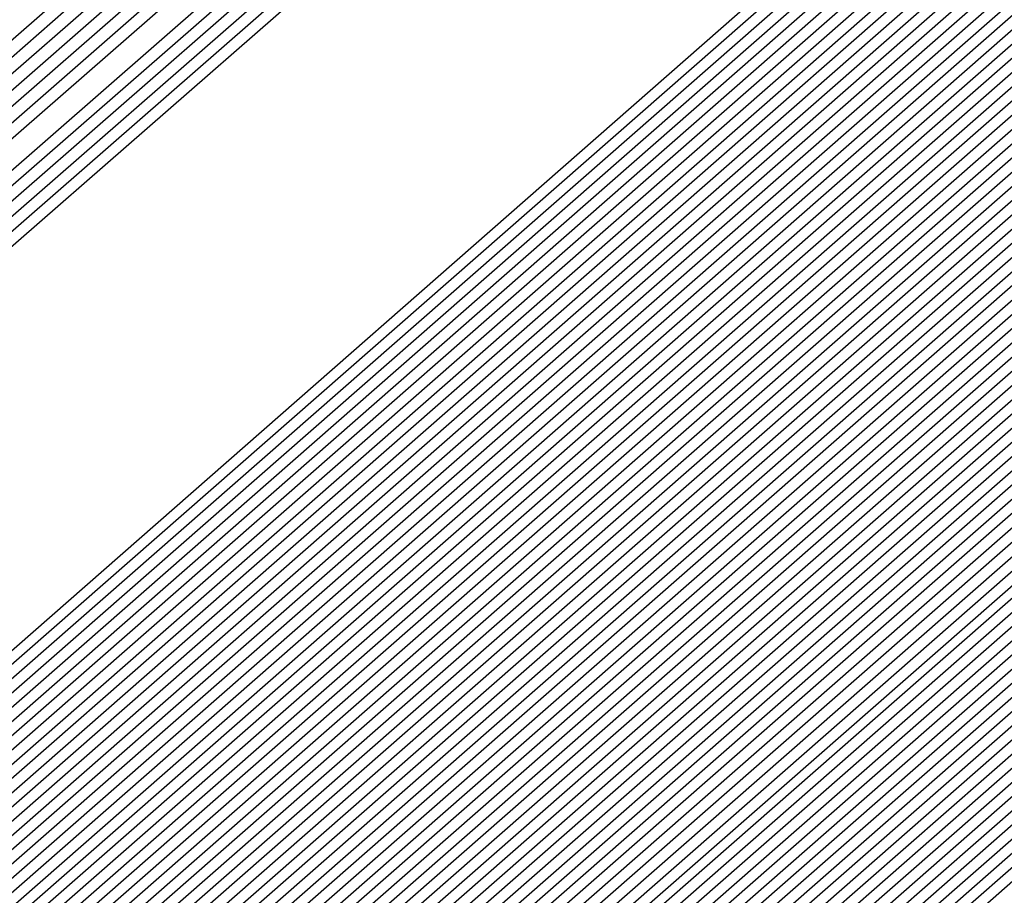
# Model space of a CAD drawing. Extents: x 3249832 to 3255657, y 13789405 to 13793316.
# Tile 996 of 1056: x 3253212.5262 to 3253212.5943, y 13791261.1174 to 13791261.178. Entities that reach past the tile are written whole.
import ezdxf

# ---------------------------------------------------------------- set-up
doc = ezdxf.new("R2010")
doc.units = 0
doc.header["$LTSCALE"] = 100
doc.header["$MEASUREMENT"] = 0
for name, color, linetype in [('GRATIO_03231_CON', 1, 'CONTINUOUS'), ('GRATIO_0323_ICON', 1, 'CONTINUOUS'), ('TARGETS_EAST', 7, 'CONTINUOUS')]:
    doc.layers.add(name, color=color, linetype=linetype)

# ---------------------------------------------------------------- blocks, each defined once
blk = doc.blocks.new('Gratio_032316_contours')
at = {"layer": 'GRATIO_03231_CON', "color": 1, "linetype": 'Continuous', "flags": 128}
for points in [[(3253179.550267, 13791232.395029), (3253186.874414, 13791238.770013), (3253201.477501, 13791251.518979), (3253219.208231, 13791267.007142), (3253234.457627, 13791280.32933), (3253243.000283, 13791287.791533), (3253246.145111, 13791290.544398), (3253246.584601, 13791290.949743), (3253247.021869, 13791291.379004), (3253250.202537, 13791294.242122), (3253258.882853, 13791301.95866), (3253274.442625, 13791315.738665), (3253292.755901, 13791331.954127), (3253308.320283, 13791345.767528)], [(3253180.165438, 13791232.938016), (3253187.284875, 13791239.131551), (3253201.725162, 13791251.736777), (3253219.339021, 13791267.122277), (3253234.513145, 13791280.378622), (3253243.016437, 13791287.806466), (3253246.146682, 13791290.546762), (3253246.583888, 13791290.950539), (3253247.016449, 13791291.376392), (3253250.166335, 13791294.21318), (3253258.763902, 13791301.857324), (3253274.176051, 13791315.507242), (3253292.315837, 13791331.569332), (3253307.732852, 13791345.251979)], [(3253180.780609, 13791233.481003), (3253187.695336, 13791239.493089), (3253201.972823, 13791251.954576), (3253219.469811, 13791267.237409), (3253234.568663, 13791280.427913), (3253243.03259, 13791287.821399), (3253246.148254, 13791290.549125), (3253246.583174, 13791290.951335), (3253247.01103, 13791291.37378), (3253250.130132, 13791294.184237), (3253258.64495, 13791301.755989), (3253273.909475, 13791315.27582), (3253291.875768, 13791331.184533), (3253307.145422, 13791344.736429)], [(3253181.395779, 13791234.02399), (3253188.105796, 13791239.854627), (3253202.220483, 13791252.172373), (3253219.600605, 13791267.352541), (3253234.62418, 13791280.477205), (3253243.048743, 13791287.836333), (3253246.149825, 13791290.551488), (3253246.582461, 13791290.952131), (3253247.00561, 13791291.371168), (3253250.09393, 13791294.155295), (3253258.525999, 13791301.654654), (3253273.642899, 13791315.044399), (3253291.435703, 13791330.799734), (3253306.557991, 13791344.22088)], [(3253182.62612, 13791235.109965), (3253188.926717, 13791240.577703), (3253202.715805, 13791252.60797), (3253219.862185, 13791267.582808), (3253234.735216, 13791280.575787), (3253243.08105, 13791287.8662), (3253246.152968, 13791290.556214), (3253246.581034, 13791290.953723), (3253246.994771, 13791291.365943), (3253250.021525, 13791294.09741), (3253258.288097, 13791301.451983), (3253273.109746, 13791314.581556), (3253290.555574, 13791330.03014), (3253305.383131, 13791343.18978)], [(3253183.241291, 13791235.652952), (3253189.337178, 13791240.939241), (3253202.963466, 13791252.825768), (3253219.992975, 13791267.69794), (3253234.790735, 13791280.625079), (3253243.097204, 13791287.881133), (3253246.154539, 13791290.558578), (3253246.58032, 13791290.954518), (3253246.989352, 13791291.363331), (3253249.985323, 13791294.068467), (3253258.169146, 13791301.350649), (3253272.843172, 13791314.350135), (3253290.115509, 13791329.645341), (3253304.7957, 13791342.67423)]]:
    blk.add_lwpolyline(points, dxfattribs=at)
at = {"layer": 'GRATIO_03231_CON', "color": 5, "linetype": 'Continuous', "flags": 128}
for points in [[(3253178.319926, 13791231.309054), (3253186.053494, 13791238.046937), (3253200.982177, 13791251.083383), (3253218.946651, 13791266.776878), (3253234.346592, 13791280.230748), (3253242.967977, 13791287.761666), (3253246.141969, 13791290.539672), (3253246.586028, 13791290.948151), (3253247.021068, 13791291.373941), (3253250.18182, 13791294.217704), (3253258.80647, 13791301.883558), (3253274.269372, 13791315.565571), (3253292.489554, 13791331.617619), (3253308.022214, 13791345.183537)], [(3253177.704756, 13791230.766067), (3253185.643033, 13791237.685398), (3253200.734516, 13791250.865585), (3253218.815861, 13791266.661746), (3253234.291074, 13791280.181456), (3253242.951823, 13791287.746732), (3253246.140397, 13791290.537309), (3253246.586741, 13791290.947355), (3253247.014362, 13791291.365837), (3253250.12102, 13791294.160915), (3253258.59804, 13791301.695547), (3253273.796257, 13791315.143359), (3253291.704555, 13791330.920638), (3253306.971337, 13791344.254342)], [(3253177.089585, 13791230.22308), (3253185.232573, 13791237.323861), (3253200.486855, 13791250.647788), (3253218.685071, 13791266.546611), (3253234.235555, 13791280.132165), (3253242.93567, 13791287.731799), (3253246.138826, 13791290.534946), (3253246.587455, 13791290.946559), (3253247.007656, 13791291.357733), (3253250.060221, 13791294.104125), (3253258.389611, 13791301.507537), (3253273.323142, 13791314.721148), (3253290.919561, 13791330.223658), (3253305.920461, 13791343.325148)], [(3253176.474414, 13791229.680093), (3253184.822112, 13791236.962323), (3253200.239195, 13791250.429989), (3253218.554281, 13791266.431479), (3253234.180037, 13791280.082873), (3253242.919516, 13791287.716865), (3253246.137255, 13791290.532583), (3253246.588168, 13791290.945763), (3253247.000951, 13791291.349628), (3253249.999421, 13791294.047336), (3253258.181181, 13791301.319527), (3253272.850028, 13791314.298938), (3253290.134562, 13791329.526677), (3253304.869584, 13791342.395954)], [(3253175.244073, 13791228.594119), (3253184.001191, 13791236.239247), (3253199.743873, 13791249.994392), (3253218.292697, 13791266.201212), (3253234.069002, 13791279.984291), (3253242.887209, 13791287.686999), (3253246.134112, 13791290.527856), (3253246.589595, 13791290.944171), (3253246.987539, 13791291.33342), (3253249.877822, 13791293.933757), (3253257.764321, 13791300.943507), (3253271.903798, 13791313.454514), (3253288.564569, 13791328.132716), (3253302.767831, 13791340.537565)], [(3253196.577061, 13791247.036147), (3253203.471051, 13791253.193803), (3253218.759506, 13791266.601258), (3253234.069714, 13791279.984133), (3253242.887716, 13791287.686623), (3253246.134624, 13791290.527313), (3253246.590308, 13791290.943375), (3253246.980833, 13791291.325315), (3253249.817023, 13791293.876967), (3253257.555891, 13791300.755497), (3253271.430682, 13791313.032305), (3253287.77957, 13791327.435736), (3253301.716954, 13791339.608371)], [(3253196.710569, 13791247.152543), (3253203.58621, 13791253.293811), (3253218.83398, 13791266.665582), (3253234.103448, 13791280.012829), (3253242.898008, 13791287.694797), (3253246.136358, 13791290.527838), (3253246.591022, 13791290.942579), (3253246.974128, 13791291.317211), (3253249.756224, 13791293.820178), (3253257.347461, 13791300.567486), (3253270.957567, 13791312.610093), (3253286.994572, 13791326.738755), (3253300.666077, 13791338.679176)], [(3253196.844077, 13791247.26894), (3253203.701371, 13791253.393818), (3253218.908454, 13791266.729905), (3253234.137183, 13791280.041526), (3253242.9083, 13791287.702971), (3253246.138093, 13791290.528363), (3253246.591735, 13791290.941783), (3253246.967422, 13791291.309107), (3253249.695424, 13791293.763388), (3253257.139032, 13791300.379476), (3253270.484453, 13791312.187881), (3253286.209573, 13791326.041774), (3253299.615201, 13791337.749981)], [(3253197.111093, 13791247.501735), (3253203.931691, 13791253.593836), (3253219.057401, 13791266.858547), (3253234.204654, 13791280.09892), (3253242.928884, 13791287.71932), (3253246.141561, 13791290.529414), (3253246.593162, 13791290.940191), (3253246.954011, 13791291.292898), (3253249.573825, 13791293.649809), (3253256.722172, 13791300.003456), (3253269.538223, 13791311.34346), (3253284.63958, 13791324.647813), (3253297.513447, 13791335.891592)], [(3253197.244601, 13791247.618131), (3253204.046851, 13791253.693843), (3253219.131875, 13791266.92287), (3253234.238388, 13791280.127617), (3253242.939176, 13791287.727494), (3253246.143296, 13791290.529939), (3253246.593875, 13791290.939395), (3253246.947305, 13791291.284794), (3253249.513026, 13791293.59302), (3253256.513742, 13791299.815445), (3253269.065109, 13791310.92125), (3253283.854581, 13791323.950833), (3253296.46257, 13791334.962398)], [(3253197.378109, 13791247.734529), (3253204.162012, 13791253.793851), (3253219.206348, 13791266.987193), (3253234.272124, 13791280.156313), (3253242.949468, 13791287.735668), (3253246.14503, 13791290.530465), (3253246.594589, 13791290.9386), (3253246.940599, 13791291.27669), (3253249.452226, 13791293.53623), (3253256.305312, 13791299.627435), (3253268.591994, 13791310.499038), (3253283.069583, 13791323.253852), (3253295.411694, 13791334.033204)], [(3253197.511617, 13791247.850926), (3253204.277171, 13791253.893859), (3253219.280822, 13791267.051512), (3253234.305859, 13791280.18501), (3253242.95976, 13791287.743843), (3253246.146765, 13791290.53099), (3253246.595302, 13791290.937804), (3253246.933893, 13791291.268586), (3253249.391427, 13791293.479441), (3253256.096882, 13791299.439425), (3253268.118879, 13791310.076826), (3253282.284588, 13791322.55687), (3253294.360818, 13791333.104009)], [(3253197.778633, 13791248.083719), (3253204.507492, 13791254.093876), (3253219.429769, 13791267.180159), (3253234.373329, 13791280.242404), (3253242.980343, 13791287.760191), (3253246.150233, 13791290.532041), (3253246.596729, 13791290.936212), (3253246.920482, 13791291.252377), (3253249.269828, 13791293.365862), (3253255.680023, 13791299.063404), (3253267.172648, 13791309.232405), (3253280.714591, 13791321.162909), (3253292.259064, 13791331.24562), (3253298.86322, 13791336.863506)], [(3253197.912141, 13791248.200117), (3253204.622651, 13791254.193883), (3253219.504243, 13791267.244478), (3253234.407064, 13791280.271101), (3253242.990635, 13791287.768365), (3253246.151968, 13791290.532566), (3253246.597442, 13791290.935416), (3253246.913776, 13791291.244273), (3253249.209028, 13791293.309072), (3253255.471593, 13791298.875394), (3253266.699533, 13791308.810193), (3253279.929596, 13791320.465926), (3253291.208188, 13791330.316426), (3253297.66843, 13791335.812021)], [(3253198.045649, 13791248.316514), (3253204.737812, 13791254.293891), (3253219.578716, 13791267.308801), (3253234.440798, 13791280.299798), (3253243.000927, 13791287.77654), (3253246.153702, 13791290.533091), (3253246.598156, 13791290.93462), (3253246.907071, 13791291.236168), (3253249.148229, 13791293.252283), (3253255.263163, 13791298.687384), (3253266.226419, 13791308.387983), (3253279.144597, 13791319.768946), (3253290.157311, 13791329.387232), (3253296.473639, 13791334.760535)], [(3253198.179157, 13791248.43291), (3253204.852971, 13791254.393901), (3253219.65319, 13791267.373124), (3253234.474533, 13791280.328495), (3253243.011219, 13791287.784714), (3253246.155437, 13791290.533616), (3253246.598869, 13791290.933824), (3253246.900365, 13791291.228064), (3253249.087429, 13791293.195493), (3253255.054733, 13791298.499374), (3253265.753304, 13791307.965772), (3253278.359599, 13791319.071965), (3253289.106434, 13791328.458038), (3253295.27885, 13791333.70905)], [(3253198.446173, 13791248.665705), (3253205.083292, 13791254.593916), (3253219.802137, 13791267.501766), (3253234.542003, 13791280.385889), (3253243.031803, 13791287.801062), (3253246.158905, 13791290.534667), (3253246.600296, 13791290.932232), (3253246.886954, 13791291.211856), (3253248.96583, 13791293.081914), (3253254.637874, 13791298.123353), (3253264.807075, 13791307.12135), (3253276.789604, 13791317.678004), (3253287.004681, 13791326.599649), (3253292.889269, 13791331.606079), (3253295.951331, 13791334.070942)], [(3253198.579681, 13791248.782102), (3253205.198453, 13791254.693924), (3253219.876611, 13791267.566089), (3253234.575738, 13791280.414585), (3253243.042095, 13791287.809237), (3253246.16064, 13791290.535192), (3253246.60101, 13791290.931436), (3253246.880248, 13791291.203751), (3253248.905031, 13791293.025125), (3253254.429444, 13791297.935343), (3253264.33396, 13791306.699138), (3253276.004607, 13791316.981023), (3253285.953804, 13791325.670454), (3253291.694479, 13791330.554594), (3253294.7416, 13791333.011419)], [(3253198.713189, 13791248.898498), (3253205.313612, 13791254.793933), (3253219.951085, 13791267.630412), (3253234.609474, 13791280.443283), (3253243.052387, 13791287.817411), (3253246.162374, 13791290.535718), (3253246.601723, 13791290.93064), (3253246.873542, 13791291.195647), (3253248.844232, 13791292.968335), (3253254.221014, 13791297.747333), (3253263.860844, 13791306.276928), (3253275.21961, 13791316.284043), (3253284.902928, 13791324.74126), (3253290.499689, 13791329.503109), (3253293.53187, 13791331.951897)], [(3253198.846697, 13791249.014895), (3253205.428774, 13791254.893941), (3253220.025558, 13791267.694732), (3253234.643209, 13791280.47198), (3253243.062679, 13791287.825585), (3253246.164109, 13791290.536243), (3253246.602436, 13791290.929844), (3253246.866836, 13791291.187543), (3253248.783432, 13791292.911546), (3253254.012584, 13791297.559322), (3253263.387729, 13791305.854716), (3253274.434612, 13791315.58706), (3253283.852051, 13791323.812065), (3253289.304899, 13791328.451623), (3253292.322139, 13791330.892375), (3253295.398785, 13791333.387147)], [(3253199.113713, 13791249.247691), (3253205.659094, 13791255.093956), (3253220.174506, 13791267.823378), (3253234.710679, 13791280.529373), (3253243.083262, 13791287.841934), (3253246.167577, 13791290.537293), (3253246.603863, 13791290.928252), (3253246.853425, 13791291.171334), (3253248.661833, 13791292.797967), (3253253.595725, 13791297.183302), (3253262.4415, 13791305.010294), (3253272.864616, 13791314.193099), (3253281.750298, 13791321.953677), (3253286.915319, 13791326.348653), (3253289.902678, 13791328.77333), (3253293.186926, 13791331.457682)], [(3253199.247221, 13791249.364086), (3253205.774253, 13791255.193966), (3253220.248979, 13791267.887697), (3253234.744414, 13791280.558071), (3253243.093554, 13791287.850108), (3253246.169312, 13791290.537819), (3253246.604577, 13791290.927456), (3253246.846719, 13791291.16323), (3253248.601034, 13791292.741177), (3253253.387295, 13791296.995292), (3253261.968385, 13791304.588083), (3253272.07962, 13791313.496119), (3253280.699421, 13791321.024482), (3253285.720529, 13791325.297167), (3253288.692948, 13791327.713808), (3253292.080997, 13791330.492949), (3253297.619173, 13791335.1971)], [(3253199.380729, 13791249.480484), (3253205.889415, 13791255.293974), (3253220.323453, 13791267.95202), (3253234.778148, 13791280.586767), (3253243.103846, 13791287.858282), (3253246.171046, 13791290.538344), (3253246.60529, 13791290.92666), (3253246.840014, 13791291.155126), (3253248.540234, 13791292.684388), (3253253.178865, 13791296.807282), (3253261.495269, 13791304.165872), (3253271.294621, 13791312.799138), (3253279.648544, 13791320.095288), (3253284.525739, 13791324.245682), (3253287.483217, 13791326.654286), (3253290.975067, 13791329.528217), (3253296.715246, 13791334.410219)], [(3253199.514237, 13791249.596881), (3253206.004574, 13791255.393981), (3253220.397926, 13791268.016343), (3253234.811884, 13791280.615464), (3253243.114138, 13791287.866456), (3253246.172781, 13791290.538869), (3253246.606003, 13791290.925864), (3253246.833308, 13791291.147021), (3253248.479435, 13791292.627598), (3253252.970435, 13791296.619271), (3253261.022155, 13791303.743661), (3253270.509624, 13791312.102158), (3253278.597668, 13791319.166094), (3253283.330949, 13791323.194197), (3253286.273487, 13791325.594763), (3253289.869138, 13791328.563484), (3253295.81132, 13791333.62334)], [(3253199.781252, 13791249.829674), (3253206.234894, 13791255.593998), (3253220.546874, 13791268.144986), (3253234.879353, 13791280.672858), (3253243.134722, 13791287.882805), (3253246.176249, 13791290.53992), (3253246.60743, 13791290.924272), (3253246.819896, 13791291.130813), (3253248.357836, 13791292.514019), (3253252.553575, 13791296.243251), (3253260.075926, 13791302.899239), (3253268.939629, 13791310.708195), (3253276.495915, 13791317.307705), (3253280.941369, 13791321.091226), (3253283.854026, 13791323.475719), (3253287.657279, 13791326.63402), (3253294.003467, 13791332.049579)], [(3253199.91476, 13791249.946072), (3253206.350054, 13791255.694006), (3253220.621347, 13791268.209309), (3253234.913089, 13791280.701555), (3253243.145014, 13791287.890979), (3253246.177984, 13791290.540445), (3253246.608144, 13791290.923477), (3253246.813191, 13791291.122709), (3253248.297036, 13791292.45723), (3253252.345146, 13791296.055241), (3253259.60281, 13791302.477028), (3253268.154633, 13791310.011214), (3253275.445038, 13791316.37851), (3253279.746579, 13791320.03974), (3253282.644295, 13791322.416197), (3253286.55135, 13791325.669287), (3253293.099541, 13791331.2627), (3253300.795214, 13791337.869235)], [(3253200.048268, 13791250.062469), (3253206.465215, 13791255.794014), (3253220.695821, 13791268.273632), (3253234.946824, 13791280.730252), (3253243.155306, 13791287.899153), (3253246.179718, 13791290.540971), (3253246.608857, 13791290.922681), (3253246.806485, 13791291.114604), (3253248.236237, 13791292.40044), (3253252.136716, 13791295.86723), (3253259.129695, 13791302.054816), (3253267.369634, 13791309.314234), (3253274.394161, 13791315.449316), (3253278.551789, 13791318.988255), (3253281.434565, 13791321.356674), (3253285.44542, 13791324.704555), (3253292.195614, 13791330.475819), (3253300.12972, 13791337.290156)], [(3253200.181776, 13791250.178867), (3253206.580374, 13791255.894021), (3253220.770295, 13791268.337951), (3253234.980558, 13791280.758949), (3253243.165597, 13791287.907327), (3253246.181453, 13791290.541496), (3253246.609571, 13791290.921885), (3253246.799779, 13791291.1065), (3253248.175437, 13791292.34365), (3253251.928286, 13791295.67922), (3253258.656581, 13791301.632605), (3253266.584637, 13791308.617253), (3253273.343284, 13791314.520121), (3253277.356999, 13791317.93677), (3253280.224834, 13791320.297152), (3253284.339491, 13791323.739822), (3253291.291688, 13791329.688939), (3253299.464229, 13791336.711079)], [(3253200.448792, 13791250.41166), (3253206.810695, 13791256.094039), (3253220.919242, 13791268.466597), (3253235.048029, 13791280.816343), (3253243.186181, 13791287.923676), (3253246.184922, 13791290.542546), (3253246.610997, 13791290.920293), (3253246.786368, 13791291.090291), (3253248.053838, 13791292.230072), (3253251.511426, 13791295.3032), (3253257.71035, 13791300.788183), (3253265.014642, 13791307.223292), (3253271.241531, 13791312.661733), (3253274.967419, 13791315.833799), (3253277.805373, 13791318.178108), (3253282.127631, 13791321.810358), (3253289.483835, 13791328.115179), (3253298.133244, 13791335.552923)], [(3253200.5823, 13791250.528057), (3253206.925856, 13791256.194046), (3253220.993715, 13791268.530917), (3253235.081764, 13791280.845039), (3253243.196473, 13791287.93185), (3253246.186656, 13791290.543072), (3253246.611711, 13791290.919497), (3253246.779662, 13791291.082187), (3253247.993039, 13791292.173282), (3253251.302996, 13791295.11519), (3253257.237236, 13791300.365972), (3253264.229644, 13791306.52631), (3253270.190655, 13791311.732538), (3253273.772629, 13791314.782314), (3253276.595643, 13791317.118585), (3253281.021702, 13791320.845625), (3253288.579908, 13791327.328299), (3253297.467752, 13791334.973846)], [(3253200.715808, 13791250.644455), (3253207.041015, 13791256.294056), (3253221.068189, 13791268.59524), (3253235.115498, 13791280.873737), (3253243.206765, 13791287.940024), (3253246.18839, 13791290.543597), (3253246.612424, 13791290.918701), (3253246.772956, 13791291.074083), (3253247.93224, 13791292.116492), (3253251.094567, 13791294.927179), (3253256.764121, 13791299.943761), (3253263.444647, 13791305.82933), (3253269.139778, 13791310.803344), (3253272.577839, 13791313.730828), (3253275.385912, 13791316.059063), (3253279.915773, 13791319.880893), (3253287.675982, 13791326.541418), (3253296.802261, 13791334.394769)], [(3253200.849316, 13791250.760851), (3253207.156176, 13791256.394064), (3253221.142663, 13791268.659563), (3253235.149234, 13791280.902434), (3253243.217057, 13791287.948199), (3253246.190125, 13791290.544122), (3253246.613138, 13791290.917905), (3253246.766251, 13791291.065979), (3253247.87144, 13791292.059703), (3253250.886137, 13791294.739169), (3253256.291006, 13791299.52155), (3253262.659648, 13791305.132348), (3253268.088901, 13791309.87415), (3253271.383048, 13791312.679343), (3253274.176182, 13791314.999541), (3253278.809843, 13791318.91616), (3253286.772056, 13791325.754539), (3253296.136767, 13791333.81569)], [(3253201.116332, 13791250.993646), (3253207.386497, 13791256.594079), (3253221.29161, 13791268.788205), (3253235.216703, 13791280.959827), (3253243.237641, 13791287.964547), (3253246.193594, 13791290.545173), (3253246.614564, 13791290.916313), (3253246.752839, 13791291.04977), (3253247.749841, 13791291.946124), (3253250.469277, 13791294.363148), (3253255.344776, 13791298.677128), (3253261.089654, 13791303.738387), (3253265.987148, 13791308.015761), (3253268.993468, 13791310.576372), (3253271.756721, 13791312.880496), (3253276.597984, 13791316.986696), (3253284.964203, 13791324.180778), (3253294.805784, 13791332.657536)], [(3253201.24984, 13791251.110043), (3253207.501656, 13791256.694088), (3253221.366084, 13791268.852528), (3253235.250439, 13791280.988525), (3253243.247933, 13791287.972721), (3253246.195328, 13791290.545698), (3253246.615278, 13791290.915517), (3253246.746134, 13791291.041666), (3253247.689042, 13791291.889334), (3253250.260847, 13791294.175138), (3253254.871662, 13791298.254917), (3253260.304656, 13791303.041406), (3253264.936271, 13791307.086566), (3253267.798678, 13791309.524887), (3253270.54699, 13791311.820974), (3253275.492055, 13791316.021963), (3253284.060277, 13791323.393899), (3253294.140291, 13791332.078457)], [(3253201.383348, 13791251.226439), (3253207.616817, 13791256.794096), (3253221.440557, 13791268.916851), (3253235.284174, 13791281.017221), (3253243.258224, 13791287.980896), (3253246.197062, 13791290.546223), (3253246.615991, 13791290.914721), (3253246.739428, 13791291.033562), (3253247.628242, 13791291.832545), (3253250.052417, 13791293.987128), (3253254.398546, 13791297.832706), (3253259.519659, 13791302.344425), (3253263.885395, 13791306.157372), (3253266.603888, 13791308.473402), (3253269.33726, 13791310.761452), (3253274.386125, 13791315.057231), (3253283.156349, 13791322.607018), (3253293.474799, 13791331.49938)], [(3253201.516856, 13791251.342836), (3253207.731977, 13791256.894104), (3253221.515031, 13791268.98117), (3253235.317908, 13791281.045918), (3253243.268516, 13791287.98907), (3253246.198797, 13791290.546749), (3253246.616705, 13791290.913925), (3253246.732722, 13791291.025457), (3253247.567443, 13791291.775755), (3253249.843988, 13791293.799118), (3253253.925432, 13791297.410495), (3253258.734661, 13791301.647445), (3253262.834518, 13791305.228178), (3253265.409098, 13791307.421916), (3253268.127529, 13791309.701929), (3253273.280196, 13791314.092498), (3253282.252423, 13791321.820138), (3253292.809306, 13791330.920303), (3253301.810882, 13791338.630682)], [(3253201.783872, 13791251.575631), (3253207.962297, 13791257.094121), (3253221.663978, 13791269.109817), (3253235.385379, 13791281.103312), (3253243.2891, 13791288.005418), (3253246.202266, 13791290.547799), (3253246.618132, 13791290.912333), (3253246.719311, 13791291.009249), (3253247.445844, 13791291.662176), (3253249.427128, 13791293.423097), (3253252.979202, 13791296.566073), (3253257.164667, 13791300.253483), (3253260.732765, 13791303.369789), (3253263.019518, 13791305.318945), (3253265.708069, 13791307.582885), (3253271.068337, 13791312.163033), (3253280.44457, 13791320.246378), (3253291.478323, 13791329.762148), (3253300.885471, 13791337.825133)], [(3253201.91738, 13791251.692027), (3253208.077456, 13791257.194129), (3253221.738452, 13791269.174136), (3253235.419113, 13791281.132009), (3253243.299392, 13791288.013593), (3253246.204, 13791290.548325), (3253246.618845, 13791290.911537), (3253246.712605, 13791291.001144), (3253247.385044, 13791291.605387), (3253249.218698, 13791293.235087), (3253252.506087, 13791296.143862), (3253256.379669, 13791299.556502), (3253259.681888, 13791302.440594), (3253261.824728, 13791304.26746), (3253264.498338, 13791306.523363), (3253269.962407, 13791311.198301), (3253279.540643, 13791319.459498), (3253290.812829, 13791329.183071), (3253300.422766, 13791337.422359)], [(3253202.050886, 13791251.808424), (3253208.192618, 13791257.294136), (3253221.812925, 13791269.238459), (3253235.452849, 13791281.160706), (3253243.309684, 13791288.021767), (3253246.205734, 13791290.54885), (3253246.619558, 13791290.910741), (3253246.705899, 13791290.99304), (3253247.324245, 13791291.548597), (3253249.010269, 13791293.047077), (3253252.032972, 13791295.72165), (3253255.594672, 13791298.859521), (3253258.631011, 13791301.5114), (3253260.629938, 13791303.215975), (3253263.288608, 13791305.46384), (3253268.856478, 13791310.233569), (3253278.636718, 13791318.672617), (3253290.147338, 13791328.603992), (3253299.96006, 13791337.019585)], [(3253222.189727, 13791268.956195), (3253208.471011, 13791257.206985), (3253202.184394, 13791251.924823), (3253202.184394, 13791251.924822), (3253208.307777, 13791257.394144), (3253221.887399, 13791269.302782)], [(3253222.336854, 13791269.086923), (3253208.700353, 13791257.408126), (3253202.451409, 13791252.157615), (3253202.45141, 13791252.157615), (3253208.538097, 13791257.594161), (3253222.036346, 13791269.431424)], [(3253222.410417, 13791269.152286), (3253208.815023, 13791257.508695), (3253202.584921, 13791252.274011), (3253202.584918, 13791252.274013), (3253208.653258, 13791257.694169), (3253222.11082, 13791269.495747)], [(3253222.483981, 13791269.217651), (3253208.92969, 13791257.609264), (3253202.718428, 13791252.390411), (3253202.718426, 13791252.39041), (3253208.768418, 13791257.794177), (3253222.185294, 13791269.560071)], [(3253222.557544, 13791269.283014), (3253209.044361, 13791257.709832), (3253202.851936, 13791252.506807), (3253202.851934, 13791252.506806), (3253208.883579, 13791257.894186), (3253222.259767, 13791269.62439)], [(3253222.704671, 13791269.413741), (3253209.273702, 13791257.91097), (3253203.118951, 13791252.739602), (3253203.11895, 13791252.739601), (3253209.113899, 13791258.094202), (3253222.408715, 13791269.753036)], [(3253222.778233, 13791269.479104), (3253209.388373, 13791258.011542), (3253203.252459, 13791252.855998), (3253203.252458, 13791252.855998), (3253209.229059, 13791258.194209), (3253222.483188, 13791269.817355)], [(3253222.851796, 13791269.544469), (3253209.503043, 13791258.112111), (3253203.385966, 13791252.972394), (3253203.385966, 13791252.972394), (3253209.34422, 13791258.294219), (3253222.557662, 13791269.881678)], [(3253222.92536, 13791269.609832), (3253209.617714, 13791258.21268), (3253203.519474, 13791253.08879), (3253203.519474, 13791253.088791), (3253209.459379, 13791258.394226), (3253222.632135, 13791269.946001)], [(3253294.555932, 13791331.784818), (3253282.651333, 13791321.302735), (3253268.603203, 13791309.014447), (3253256.633797, 13791298.600272), (3253249.913733, 13791292.816087), (3253247.407106, 13791290.719974), (3253247.026376, 13791290.445568), (3253246.628672, 13791290.097267), (3253243.849802, 13791287.662521), (3253236.270245, 13791281.099544), (3253223.072487, 13791269.740559), (3253209.847055, 13791258.413819), (3253203.786489, 13791253.321586), (3253203.78649, 13791253.321586), (3253209.689707, 13791258.594234), (3253222.78114, 13791270.074575), (3253235.891608, 13791281.53353), (3253243.79641, 13791288.432975), (3253249.048806, 13791292.998606), (3253256.146548, 13791299.147074), (3253268.135158, 13791309.529006), (3253282.251274, 13791321.730918), (3253294.279297, 13791332.073309)], [(3253294.303412, 13791331.566983), (3253282.46184, 13791321.140397), (3253268.488083, 13791308.917171), (3253256.582029, 13791298.558148), (3253249.897517, 13791292.804611), (3253247.40414, 13791290.719612), (3253247.02543, 13791290.446644), (3253246.629001, 13791290.099378), (3253243.858784, 13791287.672183), (3253236.302787, 13791281.129602), (3253223.14605, 13791269.805922), (3253209.961726, 13791258.514388), (3253203.919997, 13791253.437981), (3253203.919998, 13791253.437982), (3253209.804872, 13791258.694236), (3253222.855652, 13791270.138852), (3253235.925472, 13791281.562076), (3253243.805117, 13791288.439206), (3253249.036009, 13791292.985734), (3253256.097231, 13791299.102201), (3253268.022476, 13791309.42905), (3253282.06389, 13791321.566318), (3253294.028242, 13791331.853946)], [(3253294.050892, 13791331.349147), (3253282.272347, 13791320.978058), (3253268.372959, 13791308.819897), (3253256.53026, 13791298.516025), (3253249.8813, 13791292.793135), (3253247.401173, 13791290.719249), (3253247.024485, 13791290.447721), (3253246.629331, 13791290.101489), (3253243.867765, 13791287.681844), (3253236.335328, 13791281.15966), (3253223.219613, 13791269.871285), (3253210.076396, 13791258.614957), (3253204.053508, 13791253.554381), (3253204.053506, 13791253.554379), (3253209.920037, 13791258.79424), (3253222.930167, 13791270.20313), (3253235.959336, 13791281.590624), (3253243.813823, 13791288.445438), (3253249.023211, 13791292.972861), (3253256.047914, 13791299.057326), (3253267.909792, 13791309.329092), (3253281.876511, 13791321.401718), (3253293.777187, 13791331.634584)], [(3253293.798373, 13791331.131311), (3253282.082854, 13791320.815718), (3253268.257836, 13791308.722622), (3253256.478491, 13791298.473901), (3253249.865083, 13791292.781659), (3253247.398206, 13791290.718887), (3253247.023539, 13791290.448797), (3253246.629661, 13791290.1036), (3253243.876746, 13791287.691505), (3253236.367871, 13791281.189718), (3253223.293177, 13791269.93665), (3253210.191067, 13791258.715525), (3253204.187016, 13791253.670777), (3253204.187014, 13791253.670777), (3253210.035202, 13791258.894242), (3253223.004679, 13791270.267407), (3253235.993201, 13791281.619171), (3253243.82253, 13791288.45167), (3253249.010414, 13791292.959989), (3253255.998597, 13791299.012453), (3253267.79711, 13791309.229136), (3253281.689131, 13791321.237116), (3253293.526131, 13791331.41522)], [(3253281.703867, 13791320.491041), (3253268.027588, 13791308.528072), (3253256.374954, 13791298.389654), (3253249.83265, 13791292.758707), (3253247.392273, 13791290.718163), (3253247.021649, 13791290.45095), (3253246.63032, 13791290.107823), (3253243.894709, 13791287.710827), (3253236.432955, 13791281.249833), (3253223.440304, 13791270.067378), (3253210.420408, 13791258.916665), (3253204.454031, 13791253.903573), (3253204.45403, 13791253.90357), (3253210.265496, 13791259.094286), (3253223.15342, 13791270.396274), (3253236.059978, 13791281.677323), (3253243.494674, 13791288.169109), (3253246.236293, 13791290.558915), (3253246.630942, 13791290.897916), (3253246.976878, 13791291.192818), (3253249.380962, 13791293.27243), (3253255.902209, 13791298.921086), (3253267.57241, 13791309.028745), (3253281.314456, 13791320.907856)], [(3253281.514374, 13791320.328701), (3253267.912464, 13791308.430798), (3253256.323186, 13791298.34753), (3253249.816433, 13791292.747232), (3253247.389307, 13791290.7178), (3253247.020703, 13791290.452026), (3253246.63065, 13791290.109934), (3253243.90369, 13791287.720489), (3253236.465497, 13791281.279891), (3253223.513867, 13791270.132741), (3253210.535079, 13791259.017233), (3253204.587539, 13791254.019969), (3253204.587538, 13791254.019968), (3253210.380657, 13791259.194295), (3253223.22789, 13791270.460601), (3253236.093697, 13791281.706031), (3253243.504926, 13791288.177315), (3253246.237927, 13791290.559532), (3253246.631434, 13791290.897348), (3253246.975681, 13791291.190435), (3253249.366914, 13791293.25849), (3253255.852885, 13791298.876217), (3253267.459724, 13791308.928789), (3253281.127076, 13791320.743256)], [(3253281.324881, 13791320.166363), (3253267.797344, 13791308.333522), (3253256.271417, 13791298.305406), (3253249.800217, 13791292.735756), (3253247.38634, 13791290.717438), (3253247.019758, 13791290.453103), (3253246.630979, 13791290.112045), (3253243.912671, 13791287.73015), (3253236.498039, 13791281.309949), (3253223.587429, 13791270.198103), (3253210.64975, 13791259.117804), (3253204.721046, 13791254.136365), (3253204.721046, 13791254.136365), (3253210.495817, 13791259.294303), (3253223.302356, 13791270.524924), (3253236.127417, 13791281.734739), (3253243.515178, 13791288.185521), (3253246.239562, 13791290.56015), (3253246.631926, 13791290.896781), (3253246.974483, 13791291.188052), (3253249.352866, 13791293.24455), (3253255.803561, 13791298.831348), (3253267.347038, 13791308.828835), (3253280.939697, 13791320.578654)], [(3253281.135387, 13791320.004024), (3253267.68222, 13791308.236247), (3253256.219649, 13791298.263283), (3253249.784, 13791292.72428), (3253247.383374, 13791290.717076), (3253247.018812, 13791290.454179), (3253246.631309, 13791290.114156), (3253243.921652, 13791287.739811), (3253236.530581, 13791281.340006), (3253223.660992, 13791270.263468), (3253210.76442, 13791259.218373), (3253204.854554, 13791254.25276), (3253204.854554, 13791254.252763), (3253210.610976, 13791259.394313), (3253223.376826, 13791270.589251), (3253236.161137, 13791281.763447), (3253243.52543, 13791288.193726), (3253246.241196, 13791290.560768), (3253246.632418, 13791290.896213), (3253246.973286, 13791291.185668), (3253249.338818, 13791293.230609), (3253255.754237, 13791298.786479), (3253267.234354, 13791308.728879), (3253280.752313, 13791320.414054)], [(3253267.451973, 13791308.041697), (3253256.116111, 13791298.179035), (3253249.751567, 13791292.701328), (3253247.377441, 13791290.716351), (3253247.016922, 13791290.456332), (3253246.631968, 13791290.118378), (3253243.939615, 13791287.759133), (3253236.595665, 13791281.400121), (3253223.808119, 13791270.394196), (3253210.993761, 13791259.419512), (3253205.121569, 13791254.485556), (3253205.12157, 13791254.485556), (3253210.841294, 13791259.59433), (3253223.525766, 13791270.717901), (3253236.228576, 13791281.820863), (3253243.545933, 13791288.210138), (3253246.244464, 13791290.562004), (3253246.633402, 13791290.895078), (3253246.970892, 13791291.180901), (3253249.310721, 13791293.202729), (3253255.655588, 13791298.696741), (3253267.008982, 13791308.528971)], [(3253267.336849, 13791307.944423), (3253256.064342, 13791298.136912), (3253249.73535, 13791292.689852), (3253247.374474, 13791290.715989), (3253247.015976, 13791290.457408), (3253246.632298, 13791290.120489), (3253243.948596, 13791287.768794), (3253236.628207, 13791281.430179), (3253223.881683, 13791270.459559), (3253211.108432, 13791259.520081), (3253205.255077, 13791254.601952), (3253205.255078, 13791254.601953), (3253210.956454, 13791259.694338), (3253223.600232, 13791270.782228), (3253236.262295, 13791281.84957), (3253243.556185, 13791288.218343), (3253246.246098, 13791290.562622), (3253246.633894, 13791290.89451), (3253246.969694, 13791291.178518), (3253249.296673, 13791293.188789), (3253255.606265, 13791298.651872), (3253266.896298, 13791308.429015)], [(3253267.221725, 13791307.847149), (3253256.012575, 13791298.094788), (3253249.719134, 13791292.678376), (3253247.371507, 13791290.715627), (3253247.015031, 13791290.458484), (3253246.632628, 13791290.1226), (3253243.957577, 13791287.778456), (3253236.66075, 13791281.460237), (3253223.955246, 13791270.524922), (3253211.223103, 13791259.62065), (3253205.388584, 13791254.718352), (3253205.388586, 13791254.718351), (3253211.071615, 13791259.794345), (3253223.674701, 13791270.846551), (3253236.296016, 13791281.878279), (3253243.566437, 13791288.226549), (3253246.247732, 13791290.56324), (3253246.634385, 13791290.893942), (3253246.968497, 13791291.176134), (3253249.282624, 13791293.174848), (3253255.55694, 13791298.607003), (3253266.783612, 13791308.329061)], [(3253267.106605, 13791307.749872), (3253255.960806, 13791298.052664), (3253249.702917, 13791292.6669), (3253247.368541, 13791290.715265), (3253247.014086, 13791290.459561), (3253246.632957, 13791290.124712), (3253243.966559, 13791287.788117), (3253236.693292, 13791281.490295), (3253224.02881, 13791270.590287), (3253211.337773, 13791259.72122), (3253205.522092, 13791254.834748), (3253205.522094, 13791254.834746), (3253211.186774, 13791259.894355), (3253223.749171, 13791270.910878), (3253236.329735, 13791281.906987), (3253243.576689, 13791288.234755), (3253246.249366, 13791290.563858), (3253246.634877, 13791290.893375), (3253246.9673, 13791291.173751), (3253249.268576, 13791293.160908), (3253255.507616, 13791298.562134), (3253266.670926, 13791308.229105)], [(3253266.876357, 13791307.555324), (3253255.857268, 13791297.968417), (3253249.670483, 13791292.643948), (3253247.362608, 13791290.71454), (3253247.012195, 13791290.461714), (3253246.633616, 13791290.128934), (3253243.984521, 13791287.807439), (3253236.758376, 13791281.55041), (3253224.175936, 13791270.721014), (3253211.567115, 13791259.922358), (3253205.789111, 13791255.067539), (3253205.78911, 13791255.067541), (3253211.417093, 13791260.094372), (3253223.898111, 13791271.039528), (3253236.397174, 13791281.964402), (3253243.597192, 13791288.251166), (3253246.252634, 13791290.565094), (3253246.635861, 13791290.892239), (3253246.964905, 13791291.168984), (3253249.240479, 13791293.133027), (3253255.408968, 13791298.472396), (3253266.445556, 13791308.029197)], [(3253266.761233, 13791307.458048), (3253255.8055, 13791297.926293), (3253249.654267, 13791292.632473), (3253247.359641, 13791290.714178), (3253247.011249, 13791290.46279), (3253246.633946, 13791290.131045), (3253243.993502, 13791287.8171), (3253236.790918, 13791281.580467), (3253224.2495, 13791270.786377), (3253211.681785, 13791260.022928), (3253205.922618, 13791255.183939), (3253205.922618, 13791255.183939), (3253211.532252, 13791260.19438), (3253223.972577, 13791271.103855), (3253236.430893, 13791281.993111), (3253243.607444, 13791288.259371), (3253246.254268, 13791290.565712), (3253246.636353, 13791290.891671), (3253246.963708, 13791291.166601), (3253249.226431, 13791293.119087), (3253255.359643, 13791298.427527), (3253266.33287, 13791307.929241)], [(3253266.64611, 13791307.360774), (3253255.753731, 13791297.884169), (3253249.63805, 13791292.620997), (3253247.356675, 13791290.713816), (3253247.010304, 13791290.463866), (3253246.634276, 13791290.133156), (3253244.002484, 13791287.826761), (3253236.82346, 13791281.610525), (3253224.323063, 13791270.85174), (3253211.796456, 13791260.123497), (3253206.056126, 13791255.300335), (3253206.056126, 13791255.300335), (3253211.647411, 13791260.294389), (3253224.047047, 13791271.168178), (3253236.464614, 13791282.021819), (3253243.617696, 13791288.267577), (3253246.255902, 13791290.566329), (3253246.636845, 13791290.891104), (3253246.962511, 13791291.164217), (3253249.212383, 13791293.105147), (3253255.310319, 13791298.382658), (3253266.220186, 13791307.829287)], [(3253266.530986, 13791307.263499), (3253255.701962, 13791297.842046), (3253249.621834, 13791292.609521), (3253247.353708, 13791290.713453), (3253247.009359, 13791290.464943), (3253246.634605, 13791290.135267), (3253244.011465, 13791287.836423), (3253236.856002, 13791281.640583), (3253224.396627, 13791270.917105), (3253211.911126, 13791260.224066), (3253206.189634, 13791255.416731), (3253206.189634, 13791255.416732), (3253211.762573, 13791260.394397), (3253224.121517, 13791271.232505), (3253236.498333, 13791282.050527), (3253243.627948, 13791288.275783), (3253246.257536, 13791290.566947), (3253246.637337, 13791290.890536), (3253246.961314, 13791291.161834), (3253249.198335, 13791293.091206), (3253255.260994, 13791298.337789), (3253266.1075, 13791307.729333)], [(3253266.300742, 13791307.068949), (3253255.598426, 13791297.757798), (3253249.5894, 13791292.586569), (3253247.347775, 13791290.712729), (3253247.007468, 13791290.467095), (3253246.635265, 13791290.139489), (3253244.029427, 13791287.855745), (3253236.921086, 13791281.700698), (3253224.543752, 13791271.047831), (3253212.140468, 13791260.425205), (3253206.456649, 13791255.649527), (3253206.45665, 13791255.649527), (3253211.992891, 13791260.594414), (3253224.270456, 13791271.361155), (3253236.565772, 13791282.107943), (3253243.648451, 13791288.292194), (3253246.260804, 13791290.568183), (3253246.638321, 13791290.889401), (3253246.958919, 13791291.157067), (3253249.170238, 13791293.063326), (3253255.162346, 13791298.248051), (3253265.88213, 13791307.529423)], [(3253266.185618, 13791306.971675), (3253255.546657, 13791297.715675), (3253249.573183, 13791292.575093), (3253247.344808, 13791290.712367), (3253247.006522, 13791290.468172), (3253246.635594, 13791290.141601), (3253244.038409, 13791287.865406), (3253236.953628, 13791281.730756), (3253224.617315, 13791271.113195), (3253212.255138, 13791260.525774), (3253206.590156, 13791255.765923), (3253206.590158, 13791255.765923), (3253212.10805, 13791260.694424), (3253224.344922, 13791271.425478), (3253236.599492, 13791282.136651), (3253243.658703, 13791288.3004), (3253246.262438, 13791290.568801), (3253246.638812, 13791290.888833), (3253246.957722, 13791291.154684), (3253249.15619, 13791293.049385), (3253255.113022, 13791298.203182), (3253265.769445, 13791307.429467)], [(3253266.070494, 13791306.874399), (3253255.494888, 13791297.673551), (3253249.556967, 13791292.563617), (3253247.341842, 13791290.712004), (3253247.005577, 13791290.469248), (3253246.635924, 13791290.143712), (3253244.04739, 13791287.875067), (3253236.98617, 13791281.760814), (3253224.690879, 13791271.178558), (3253212.369809, 13791260.626345), (3253206.723664, 13791255.882318), (3253206.723666, 13791255.88232), (3253212.22321, 13791260.794431), (3253224.419392, 13791271.489805), (3253236.633212, 13791282.165358), (3253243.668955, 13791288.308605), (3253246.264072, 13791290.569419), (3253246.639304, 13791290.888265), (3253246.956524, 13791291.1523), (3253249.142141, 13791293.035445), (3253255.063697, 13791298.158313), (3253265.656759, 13791307.329513)], [(3253265.955372, 13791306.777124), (3253255.44312, 13791297.631427), (3253249.54075, 13791292.552141), (3253247.338875, 13791290.711642), (3253247.004632, 13791290.470325), (3253246.636254, 13791290.145823), (3253244.056371, 13791287.884728), (3253237.018712, 13791281.790872), (3253224.764442, 13791271.243923), (3253212.48448, 13791260.726913), (3253206.857172, 13791255.998718), (3253206.857174, 13791255.998718), (3253212.338369, 13791260.894441), (3253224.493862, 13791271.554128), (3253236.666931, 13791282.194066), (3253243.679207, 13791288.316811), (3253246.265706, 13791290.570037), (3253246.639796, 13791290.887697), (3253246.955327, 13791291.149917), (3253249.128093, 13791293.021505), (3253255.014373, 13791298.113444), (3253265.544075, 13791307.229559)]]:
    blk.add_lwpolyline(points, dxfattribs=at)
at = {"layer": 'GRATIO_0323_ICON', "color": 7, "linetype": 'Continuous', "flags": 128}
for points in [[(3253175.859244, 13791229.137106), (3253184.411652, 13791236.600784), (3253199.991534, 13791250.212191), (3253218.423487, 13791266.316347), (3253234.12452, 13791280.033582), (3253242.903363, 13791287.701932), (3253246.135684, 13791290.53022), (3253246.588881, 13791290.944967), (3253246.994245, 13791291.341524), (3253249.938622, 13791293.990546), (3253257.972751, 13791301.131516), (3253272.376913, 13791313.876726), (3253289.349564, 13791328.829697), (3253303.818707, 13791341.466759)], [(3253182.01095, 13791234.566977), (3253188.516256, 13791240.216165), (3253202.468144, 13791252.390171), (3253219.731395, 13791267.467676), (3253234.679698, 13791280.526496), (3253243.064897, 13791287.851266), (3253246.151396, 13791290.553851), (3253246.581747, 13791290.952927), (3253247.000191, 13791291.368556), (3253250.057728, 13791294.126352), (3253258.407048, 13791301.553319), (3253273.376322, 13791314.812978), (3253290.995638, 13791330.414939), (3253305.970561, 13791343.705329)], [(3253196.977585, 13791247.385338), (3253203.81653, 13791253.493826), (3253218.982927, 13791266.794228), (3253234.170919, 13791280.070222), (3253242.918592, 13791287.711146), (3253246.139827, 13791290.528889), (3253246.592449, 13791290.940987), (3253246.960716, 13791291.301003), (3253249.634624, 13791293.706599), (3253256.930602, 13791300.191466), (3253270.011338, 13791311.765671), (3253285.424578, 13791325.344794), (3253298.564324, 13791336.820787)], [(3253197.645125, 13791247.967322), (3253204.392332, 13791253.993868), (3253219.355296, 13791267.115835), (3253234.339593, 13791280.213708), (3253242.970052, 13791287.752017), (3253246.148499, 13791290.531515), (3253246.596016, 13791290.937008), (3253246.927188, 13791291.260481), (3253249.330627, 13791293.422651), (3253255.888453, 13791299.251414), (3253267.645763, 13791309.654617), (3253281.499589, 13791321.859889), (3253293.30994, 13791332.174815)], [(3253198.312665, 13791248.549307), (3253204.968133, 13791254.493908), (3253219.727664, 13791267.437447), (3253234.508269, 13791280.357192), (3253243.021511, 13791287.792888), (3253246.157171, 13791290.534142), (3253246.599583, 13791290.933028), (3253246.893659, 13791291.21996), (3253249.02663, 13791293.138704), (3253254.846303, 13791298.311363), (3253265.28019, 13791307.54356), (3253277.574602, 13791318.374985), (3253288.055557, 13791327.528843), (3253294.084059, 13791332.657565)], [(3253198.980205, 13791249.131293), (3253205.543933, 13791254.993949), (3253220.100032, 13791267.759055), (3253234.676943, 13791280.500676), (3253243.07297, 13791287.833759), (3253246.165843, 13791290.536768), (3253246.60315, 13791290.929048), (3253246.860131, 13791291.179438), (3253248.722633, 13791292.854756), (3253253.804154, 13791297.371312), (3253262.914614, 13791305.432505), (3253273.649615, 13791314.89008), (3253282.801174, 13791322.882871), (3253288.110109, 13791327.400138), (3253291.112409, 13791329.832853), (3253294.292856, 13791332.422414)], [(3253199.647745, 13791249.713279), (3253206.119735, 13791255.493989), (3253220.4724, 13791268.080666), (3253234.845619, 13791280.644161), (3253243.12443, 13791287.87463), (3253246.174515, 13791290.539395), (3253246.606717, 13791290.925068), (3253246.826602, 13791291.138917), (3253248.418635, 13791292.570809), (3253252.762005, 13791296.431261), (3253260.54904, 13791303.321449), (3253269.724626, 13791311.405175), (3253277.546791, 13791318.236899), (3253282.136159, 13791322.142711), (3253285.063756, 13791324.535241), (3253288.763208, 13791327.598752), (3253294.907393, 13791332.836459)], [(3253200.315284, 13791250.295262), (3253206.695535, 13791255.994031), (3253220.844768, 13791268.402274), (3253235.014293, 13791280.787646), (3253243.175889, 13791287.915502), (3253246.183187, 13791290.542021), (3253246.610284, 13791290.921089), (3253246.793074, 13791291.098396), (3253248.114638, 13791292.286861), (3253251.719856, 13791295.49121), (3253258.183466, 13791301.210395), (3253265.799639, 13791307.920272), (3253272.292408, 13791313.590927), (3253276.162209, 13791316.885284), (3253279.015104, 13791319.23763), (3253283.233561, 13791322.77509), (3253290.387762, 13791328.902059), (3253298.798737, 13791336.132002)], [(3253200.982824, 13791250.877248), (3253207.271336, 13791256.494071), (3253221.217136, 13791268.723886), (3253235.182969, 13791280.93113), (3253243.227349, 13791287.956373), (3253246.191859, 13791290.544648), (3253246.613851, 13791290.917109), (3253246.759545, 13791291.057874), (3253247.810641, 13791292.002913), (3253250.677707, 13791294.551159), (3253255.817891, 13791299.099339), (3253261.874652, 13791304.435368), (3253267.038025, 13791308.944955), (3253270.188258, 13791311.627858), (3253272.966451, 13791313.940019), (3253277.703914, 13791317.951428), (3253285.868129, 13791324.967658), (3253295.471276, 13791333.236613)], [(3253201.650364, 13791251.459234), (3253207.847138, 13791256.994112), (3253221.589505, 13791269.045494), (3253235.351644, 13791281.074615), (3253243.278808, 13791287.997244), (3253246.200531, 13791290.547274), (3253246.617418, 13791290.913129), (3253246.726017, 13791291.017353), (3253247.506643, 13791291.718966), (3253249.635558, 13791293.611107), (3253253.452317, 13791296.988284), (3253257.949664, 13791300.950463), (3253261.783641, 13791304.298983), (3253264.214308, 13791306.370431), (3253266.917799, 13791308.642407), (3253272.174266, 13791313.127766), (3253281.348498, 13791321.033258), (3253292.143814, 13791330.341225), (3253301.348177, 13791338.227907)], [(3253222.263291, 13791269.021558), (3253208.585682, 13791257.307554), (3253202.317902, 13791252.041219), (3253202.317902, 13791252.041219), (3253208.422938, 13791257.494154), (3253221.961873, 13791269.367105)], [(3253222.631108, 13791269.348376), (3253209.159031, 13791257.810401), (3253202.985444, 13791252.623202), (3253202.985442, 13791252.623203), (3253208.998738, 13791257.994194), (3253222.334241, 13791269.688713)], [(3253294.808451, 13791332.002654), (3253282.840827, 13791321.465075), (3253268.718327, 13791309.111721), (3253256.685565, 13791298.642396), (3253249.92995, 13791292.827563), (3253247.410073, 13791290.720336), (3253247.027321, 13791290.444492), (3253246.628342, 13791290.095156), (3253243.840821, 13791287.65286), (3253236.237703, 13791281.069487), (3253222.998923, 13791269.675195), (3253209.732385, 13791258.313249), (3253203.652982, 13791253.20519), (3253203.652982, 13791253.205189), (3253209.574542, 13791258.494232), (3253222.706628, 13791270.010298), (3253235.857744, 13791281.504982), (3253243.787703, 13791288.426743), (3253249.061604, 13791293.011479), (3253256.195865, 13791299.191949), (3253268.247842, 13791309.628962), (3253282.438653, 13791321.895519), (3253294.530352, 13791332.292673)], [(3253281.89336, 13791320.65338), (3253268.142712, 13791308.625346), (3253256.426723, 13791298.431777), (3253249.848867, 13791292.770183), (3253247.39524, 13791290.718525), (3253247.022594, 13791290.449873), (3253246.62999, 13791290.105711), (3253243.885727, 13791287.701166), (3253236.400413, 13791281.219776), (3253223.36674, 13791270.002013), (3253210.305738, 13791258.816096), (3253204.320523, 13791253.787173), (3253204.320522, 13791253.787174), (3253210.150337, 13791258.994278), (3253223.078951, 13791270.331951), (3253236.026258, 13791281.648614), (3253243.484422, 13791288.160904), (3253246.234659, 13791290.558297), (3253246.63045, 13791290.898484), (3253246.978075, 13791291.195202), (3253249.395011, 13791293.286371), (3253255.951534, 13791298.965955), (3253267.685094, 13791309.128699), (3253281.501835, 13791321.072455)], [(3253280.945894, 13791319.841684), (3253267.567096, 13791308.138973), (3253256.16788, 13791298.221159), (3253249.767783, 13791292.712804), (3253247.380407, 13791290.716714), (3253247.017867, 13791290.455255), (3253246.631639, 13791290.116267), (3253243.930634, 13791287.749472), (3253236.563123, 13791281.370064), (3253223.734556, 13791270.328831), (3253210.879091, 13791259.318942), (3253204.988061, 13791254.36916), (3253204.988062, 13791254.369158), (3253210.726135, 13791259.49432), (3253223.451296, 13791270.653578), (3253236.194856, 13791281.792155), (3253243.535681, 13791288.201932), (3253246.24283, 13791290.561386), (3253246.63291, 13791290.895645), (3253246.972089, 13791291.183285), (3253249.324769, 13791293.216669), (3253255.704912, 13791298.74161), (3253267.121668, 13791308.628925), (3253280.564934, 13791320.249454)], [(3253266.991481, 13791307.652598), (3253255.909037, 13791298.01054), (3253249.6867, 13791292.655425), (3253247.365574, 13791290.714902), (3253247.01314, 13791290.460637), (3253246.633287, 13791290.126823), (3253243.97554, 13791287.797778), (3253236.725834, 13791281.520353), (3253224.102373, 13791270.655649), (3253211.452444, 13791259.821789), (3253205.655603, 13791254.951144), (3253205.655602, 13791254.951144), (3253211.301934, 13791259.994362), (3253223.823641, 13791270.975201), (3253236.363455, 13791281.935695), (3253243.58694, 13791288.24296), (3253246.251, 13791290.564476), (3253246.635369, 13791290.892807), (3253246.966103, 13791291.171368), (3253249.254528, 13791293.146968), (3253255.458291, 13791298.517265), (3253266.558242, 13791308.129151)], [(3253266.415864, 13791307.166223), (3253255.650194, 13791297.799922), (3253249.605617, 13791292.598045), (3253247.350742, 13791290.713091), (3253247.008413, 13791290.466019), (3253246.634935, 13791290.137378), (3253244.020446, 13791287.846084), (3253236.888544, 13791281.670641), (3253224.470188, 13791270.982468), (3253212.025797, 13791260.324637), (3253206.323141, 13791255.533131), (3253206.323142, 13791255.53313), (3253211.877732, 13791260.494407), (3253224.195986, 13791271.296828), (3253236.532053, 13791282.079234), (3253243.6382, 13791288.283988), (3253246.25917, 13791290.567565), (3253246.637829, 13791290.889968), (3253246.960116, 13791291.15945), (3253249.184286, 13791293.077266), (3253255.21167, 13791298.29292), (3253265.994814, 13791307.629377)], [(3253265.840248, 13791306.67985), (3253255.391351, 13791297.589303), (3253249.524534, 13791292.540666), (3253247.335909, 13791290.71128), (3253247.003686, 13791290.471401), (3253246.636583, 13791290.147934), (3253244.065352, 13791287.894389), (3253237.051254, 13791281.820929), (3253224.838006, 13791271.309286), (3253212.59915, 13791260.827482), (3253206.990679, 13791256.115114), (3253206.990682, 13791256.115115), (3253212.45353, 13791260.994449), (3253224.568332, 13791271.618455), (3253236.700651, 13791282.222775), (3253243.689459, 13791288.325016), (3253246.267341, 13791290.570655), (3253246.640288, 13791290.88713), (3253246.95413, 13791291.147533), (3253249.114045, 13791293.007565), (3253254.965049, 13791298.068575), (3253265.431389, 13791307.129603)]]:
    blk.add_lwpolyline(points, dxfattribs=at)

msp = doc.modelspace()

# ---------------------------------------------------------------- block references
at = {"layer": 'TARGETS_EAST'}
msp.add_blockref('Gratio_032316_contours', (0, 0), dxfattribs=at)

doc.saveas('drawing.dxf')
